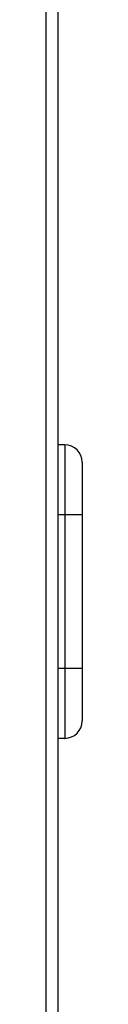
# Model space of a CAD drawing. Header units: millimetres. Extents: x 1117 to 38156, y -1945 to 7303.
# Tile 755 of 831: x 32880 to 32885, y 1632 to 1773. Entities that reach past the tile are written whole.
import ezdxf

# ---------------------------------------------------------------- set-up
doc = ezdxf.new("R2010")
doc.units = ezdxf.units.MM

msp = doc.modelspace()

# ---------------------------------------------------------------- linework, layer by layer
at = {"color": 7, "linetype": 'Continuous'}
for p, q in [((32879.959, 1940.473), (32879.959, 680.473)), ((32881.659, 1940.473), (32881.659, 680.473)), ((32882.659, 1712.473), (32881.659, 1712.473)), ((32882.659, 1712.473), (32882.659, 1670.473)), ((32885.159, 1709.973), (32885.159, 1672.973)), ((32885.159, 1702.473), (32881.659, 1702.473)), ((32885.159, 1680.473), (32881.659, 1680.473)), ((32882.659, 1670.473), (32881.659, 1670.473))]:
    msp.add_line(p, q, dxfattribs=at)
for centre, start, end in [((32882.659, 1709.973), 0, 90), ((32882.659, 1672.973), 270, 0)]:
    msp.add_arc(centre, 2.5, start, end, dxfattribs=at)

doc.saveas('drawing.dxf')
